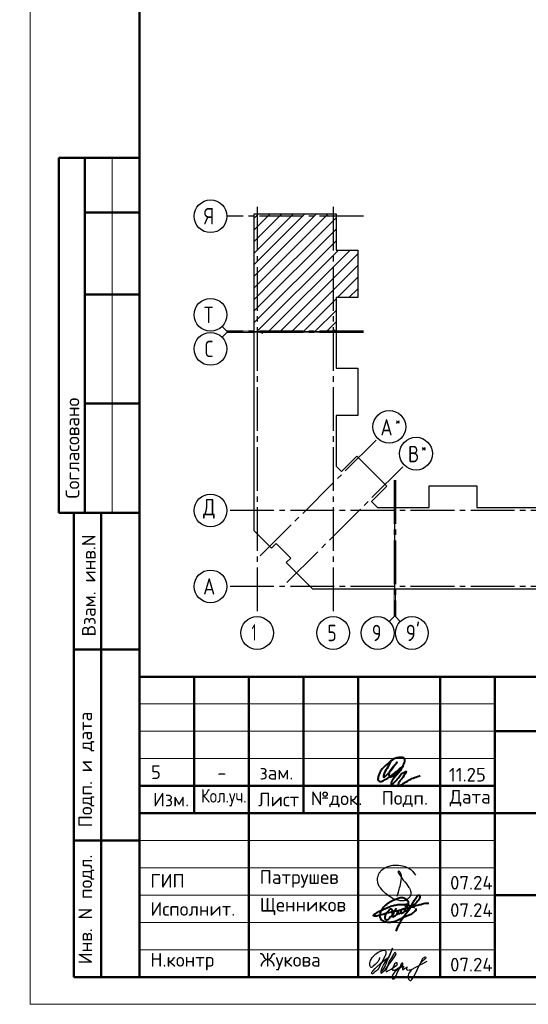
# Model space of a CAD drawing. Header units: millimetres. Extents: x 40580 to 1930067, y -240640 to 81020.
# Tile 579 of 656: x 1416852 to 1426156, y -239550 to -221519. Entities that reach past the tile are written whole.
import ezdxf

# ---------------------------------------------------------------- set-up
doc = ezdxf.new("R2010")
doc.units = ezdxf.units.MM
doc.linetypes.add('______5', pattern=[1100, 800, -100, 100, -100])
doc.linetypes.add('CENTER', pattern=[2, 1.25, -0.25, 0.25, -0.25])
for name, color, linetype, lineweight in [('Standard', 7, 'Continuous', 25), ('ОСИ', 7, 'CENTER', 15), ('Основная', 7, 'Continuous', 40)]:
    doc.layers.add(name, color=color, linetype=linetype, lineweight=lineweight)
doc.styles.add('GOST 2.304', font='isocpeur.ttf', dxfattribs={"width": 0.8})
doc.styles.add('ISOCPEUR', font='isocpeur.ttf')

# ---------------------------------------------------------------- blocks, each defined once
blk = doc.blocks.new('яяя')
at = {"lineweight": 30}
for points in [[(345424, 110432), (345425, 110410), (345424, 110397), (345417, 110379), (345406, 110350), (345390, 110319), (345357, 110275), (345310, 110221), (345265, 110176), (345198, 110110), (345161, 110077), (345133, 110066), (345116, 110066), (345102, 110075), (345090, 110091), (345082, 110115), (345074, 110146), (345066, 110182), (345064, 110206), (345067, 110234), (345077, 110278), (345095, 110320), (345114, 110361), (345134, 110395), (345159, 110428), (345195, 110469), (345228, 110506), (345284, 110560), (345331, 110595), (345379, 110625), (345435, 110648), (345486, 110670), (345532, 110686), (345573, 110696), (345605, 110698), (345621, 110695), (345635, 110687), (345648, 110671), (345656, 110649), (345659, 110625), (345659, 110583), (345656, 110553), (345647, 110523), (345635, 110489), (345387, 110033), (345349, 109985), (345311, 109948), (345247, 109889), (345209, 109858), (345192, 109844), (345180, 109837), (345157, 109833), (345150, 109835), (345140, 109842), (345135, 109856), (345138, 109881), (345148, 109892), (345183, 109930), (345267, 110024), (345343, 110105), (345455, 110213), (345617, 110343), (345775, 110456), (345811, 110526), (345838, 110607), (345890, 110740), (345902, 110771), (345698, 110295), (345672, 110226), (345626, 110132), (345572, 110032), (345518, 109953), (345481, 109918), (345497, 110001), (345567, 110147), (345655, 110301), (345760, 110442)], [(345481, 109918), (345476, 109896), (345475, 109874), (345485, 109861), (345506, 109866), (345539, 109891), (345632, 109983), (345968, 110450), (346022, 110527), (346029, 110560), (346027, 110579), (346026, 110590), (346010, 110605), (345993, 110609), (345975, 110601), (345962, 110584), (345954, 110562), (345857, 110421), (345783, 110292), (345741, 110183), (345701, 110079), (345665, 109985), (345660, 109952), (345666, 109929), (345669, 109915), (345682, 109910), (345702, 109914), (345735, 109941), (345846, 110007), (346065, 110160), (346075, 110193), (346070, 110217), (346066, 110236), (346052, 110241), (346030, 110241), (346007, 110228), (345978, 110203), (345960, 110164), (345892, 110010), (345895, 109986), (345904, 109966), (345925, 109964), (345969, 109968), (346045, 110000), (346218, 110114), (346261, 110154), (346280, 110184), (346282, 110210), (346278, 110225), (346263, 110229), (346241, 110222), (346220, 110198), (346162, 110049), (345989, 109904), (345932, 109849), (345906, 109805), (345891, 109739), (345890, 109690), (345899, 109652), (345924, 109647), (345956, 109655), (345980, 109674), (346058, 109838), (346158, 110046), (346261, 110098), (346314, 110120), (346292, 110079), (346269, 110036), (346261, 110008), (346267, 109998), (346293, 109998), (346363, 110039), (346445, 110095), (346421, 110068), (346414, 110040), (346407, 110011), (346416, 109990), (346466, 109972), (346509, 109977), (346574, 109984), (347172, 110293)], [(346586, 109971), (346543, 109917), (346509, 109873), (346489, 109825), (346475, 109767), (346472, 109710), (346478, 109675), (346485, 109641), (346501, 109621), (346517, 109602), (346542, 109589), (346568, 109592), (346605, 109620), (346680, 109731), (346736, 109842), (346865, 110115), (346962, 110290), (346969, 110318), (346979, 110360), (347013, 110403), (347056, 110434), (347091, 110450), (347109, 110450), (347121, 110434), (347115, 110405), (347072, 110355), (347012, 110307), (346924, 110222)]]:
    blk.add_lwpolyline(points, dxfattribs=at)
blk = doc.blocks.new('Из_буфера32210')
at = {"color": 7, "lineweight": 25}
blk.add_lwpolyline([(357, 84), (386, 160), (399, 213), (405, 239), (412, 268), (420, 299), (427, 339), (434, 380), (437, 414), (438, 442), (436, 466), (430, 489), (425, 504), (417, 519), (409, 531), (405, 535), (403, 536), (400, 539), (394, 541), (387, 543), (383, 542), (379, 539), (377, 534), (377, 528), (379, 523), (438, 428), (470, 382), (484, 365), (504, 341), (528, 310), (551, 280), (562, 264), (575, 247), (582, 235), (589, 220), (599, 198), (606, 184), (610, 167), (611, 155), (612, 143), (611, 127), (609, 116), (603, 96), (596, 82), (588, 69), (579, 56), (563, 43), (551, 34), (539, 25), (524, 16), (511, 10), (494, 5), (481, 3), (456, 0), (432, 1), (415, 3), (396, 6), (375, 11), (355, 19), (336, 24), (310, 31), (293, 39), (269, 53), (243, 69), (223, 80), (202, 93), (180, 109), (152, 128), (126, 152), (98, 182), (77, 211), (52, 241), (32, 266), (20, 293), (8, 329), (3, 348), (1, 373), (0, 393), (1, 417), (6, 440), (13, 454), (20, 476), (26, 497), (38, 517), (47, 529), (60, 548), (75, 563), (95, 581), (115, 593), (135, 606), (161, 618), (187, 628), (213, 638), (251, 647), (282, 653), (319, 655), (353, 655), (384, 652), (418, 648), (460, 641), (503, 628), (544, 611), (579, 594), (611, 573), (639, 545), (666, 515), (679, 496), (694, 471)], dxfattribs=at)

msp = doc.modelspace()

# ---------------------------------------------------------------- linework, layer by layer
at = {"layer": 'Standard', "color": 7, "linetype": 'Continuous', "lineweight": 50, "transparency": 33554687}
for p, q in [((1419042.7, -224049.7), (1417569.5, -224049.7)), ((1417569.5, -224049.7), (1417569.5, -230549.7)), ((1417569.5, -224049.7), (1417569.5, -230549.7)), ((1418042.7, -224049.7), (1418042.7, -230549.7)), ((1419042.7, -225049.7), (1418042.7, -225049.7)), ((1419042.7, -226549.7), (1418042.7, -226549.7)), ((1419042.7, -228549.7), (1418042.7, -228549.7)), ((1417569.5, -230549.7), (1419042.7, -230549.7)), ((1417842.7, -239049.7), (1417842.7, -230549.7)), ((1417842.7, -239049.7), (1417842.7, -230549.7)), ((1418342.7, -239049.7), (1418342.7, -230549.7)), ((1417842.7, -233049.7), (1419042.7, -233049.7)), ((1419042.7, -239049.8), (1419042.7, -233549.8)), ((1419042.7, -233549.8), (1437542.7, -233549.8)), ((1420042.7, -236049.8), (1420042.7, -233549.8)), ((1421042.7, -239049.8), (1421042.7, -233549.8)), ((1422042.7, -236049.8), (1422042.7, -233549.8)), ((1423042.7, -239049.8), (1423042.7, -233549.8)), ((1424542.7, -239049.8), (1424542.7, -233549.8)), ((1425542.7, -239049.8), (1425542.7, -233549.8)), ((1425542.7, -234549.8), (1437542.7, -234549.8)), ((1419042.7, -235549.8), (1425542.7, -235549.8)), ((1419042.7, -235549.8), (1425542.7, -235549.8)), ((1419042.7, -236049.8), (1425542.7, -236049.8)), ((1419042.7, -236049.8), (1425542.7, -236049.8)), ((1425542.7, -236049.8), (1437542.7, -236049.8)), ((1417842.7, -236549.7), (1419042.7, -236549.7)), ((1425542.7, -237549.8), (1437542.7, -237549.8)), ((1419042.7, -239049.7), (1417842.7, -239049.7))]:
    msp.add_line(p, q, dxfattribs=at)
at = {"layer": 'Standard', "color": 7, "linetype": 'Continuous', "lineweight": 13, "transparency": 33554687}
for p, q in [((1418542.7, -224049.7), (1418542.7, -230549.7)), ((1420642.7, -227222.7), (1420554.8, -227134.9)), ((1420642.7, -227247.7), (1420554.8, -227335.6)), ((1420642.7, -227222.7), (1421142.7, -227222.7)), ((1420642.7, -227247.7), (1421142.7, -227247.7)), ((1423700.7, -232449.7), (1423700.7, -231949.7)), ((1423725.7, -232449.7), (1423725.7, -231949.7)), ((1423700.7, -232449.7), (1423612.8, -232537.6)), ((1423725.7, -232449.7), (1423813.5, -232537.6)), ((1419042.7, -234049.8), (1425542.7, -234049.8)), ((1419042.7, -234549.8), (1425542.7, -234549.8)), ((1419042.7, -235049.8), (1425542.7, -235049.8)), ((1419042.7, -236549.8), (1425542.7, -236549.8)), ((1419042.7, -237049.8), (1425542.7, -237049.8)), ((1419042.7, -237049.8), (1425542.7, -237049.8)), ((1419042.7, -237549.8), (1425542.7, -237549.8)), ((1419042.7, -237549.8), (1425542.7, -237549.8)), ((1419042.7, -238049.8), (1425542.7, -238049.8)), ((1419042.7, -238549.8), (1425542.7, -238549.8))]:
    msp.add_line(p, q, dxfattribs=at)
at = {"layer": 'Standard', "color": 7, "linetype": 'Continuous', "lineweight": -3, "transparency": 33554687}
for p, q in [((1421142.7, -226216.2), (1422283.1, -225075.7)), ((1421142.7, -225792), (1421858.9, -225075.7)), ((1421142.7, -225367.7), (1421434.6, -225075.7)), ((1421142.7, -226428.3), (1422495.3, -225075.7)), ((1421142.7, -226004.1), (1422071, -225075.7)), ((1421142.7, -225579.8), (1421646.7, -225075.7)), ((1421142.7, -225155.5), (1421222.5, -225075.7)), ((1421142.7, -226640.5), (1422638.7, -225144.5)), ((1421142.7, -226852.6), (1422638.7, -225356.6)), ((1421142.7, -227064.7), (1422638.7, -225568.7)), ((1421186.8, -227232.7), (1422682.8, -225736.7)), ((1421398.9, -227232.7), (1422894.9, -225736.7)), ((1421611, -227232.7), (1423035.7, -225808.1)), ((1421823.2, -227232.7), (1423035.7, -226020.3)), ((1422663.3, -226604.7), (1423035.7, -226232.4)), ((1422875.5, -226604.7), (1423035.7, -226444.5)), ((1422035.3, -227232.7), (1422638.7, -226629.4)), ((1422247.5, -227232.7), (1422638.7, -226841.5)), ((1422459.6, -227232.7), (1422638.7, -227053.7))]:
    msp.add_line(p, q, dxfattribs=at)
at = {"layer": 'Standard', "color": 7, "linetype": 'Continuous', "lineweight": 25, "transparency": 33554687}
msp.add_line((1419042.7, -239049.8), (1437542.7, -239049.8), dxfattribs=at)
msp.add_line((1419042.7, -239049.8), (1437542.7, -239049.8), dxfattribs=at)
msp.add_line((1419042.7, -239049.8), (1437542.7, -239049.8), dxfattribs=at)
at = {"layer": 'Standard', "color": 7, "linetype": 'Continuous', "lineweight": 13, "transparency": 33554687}
msp.add_lwpolyline([(1417042.7, -239549.7), (1438042.7, -239549.7), (1438042.7, -209849.7), (1417042.7, -209849.7), (1417042.7, -239549.7)], close=True, dxfattribs=at)
at = {"layer": 'Standard', "color": 7, "linetype": 'Continuous', "lineweight": 50, "transparency": 33554687}
msp.add_lwpolyline([(1419042.7, -210349.7), (1437542.7, -210349.7), (1437542.7, -239049.7), (1419042.7, -239049.7), (1419042.7, -210349.7)], close=True, dxfattribs=at)
at = {"layer": 'Standard', "color": 7, "linetype": 'Continuous', "lineweight": 25, "transparency": 33554687}
for points in [[(1421142.7, -227232.7), (1421142.7, -225075.7), (1422638.7, -225075.7), (1422638.7, -225736.7), (1423035.7, -225736.7), (1423035.7, -226604.7), (1422638.7, -226604.7), (1422638.7, -227232.7), (1422620.7, -227232.7), (1422620.7, -227212.7), (1422605.7, -227212.7), (1422605.7, -227232.7), (1421142.7, -227232.7)], [(1421142.7, -230692.7), (1421142.7, -227237.7), (1421280.6, -227237.7), (1421280.6, -227257.7), (1421295.7, -227257.7), (1421295.7, -227237.7), (1422638.7, -227237.7), (1422638.7, -227900.7), (1423035.7, -227900.7), (1423035.7, -228768.7), (1422638.7, -228768.7), (1422638.7, -229694.4), (1422736.5, -229792.3), (1423017.4, -229511.4), (1423566.8, -230060.8), (1423285.9, -230341.7), (1423398, -230453.7), (1423710.7, -230453.7), (1423710.7, -231949.7), (1422212.6, -231949.7), (1421724.6, -231461.8), (1421809.5, -231376.9), (1421541.5, -231108.9), (1421456.7, -231193.8), (1421142.7, -230879.8), (1421142.7, -230692.7)], [(1423715.7, -231949.7), (1423715.7, -230486.7), (1423735.7, -230486.7), (1423735.7, -230471.7), (1423715.7, -230471.7), (1423715.7, -230453.7), (1424343.7, -230453.7), (1424343.7, -230056.7), (1425211.7, -230056.7), (1425211.7, -230453.7), (1425829.7, -230453.7), (1426447.7, -230453.7), (1426447.7, -230056.7), (1427315.7, -230056.7), (1427315.7, -230453.7), (1427976.7, -230453.7), (1427976.7, -231949.7), (1425829.7, -231949.7), (1423715.7, -231949.7)]]:
    msp.add_lwpolyline(points, dxfattribs=at)
at = {"layer": 'ОСИ', "color": 8, "linetype": '______5', "lineweight": -3, "transparency": 33554687}
for p, q in [((1421195.7, -224948.4), (1421195.7, -232449.7)), ((1422585.7, -224948.4), (1422585.7, -232449.7)), ((1423138.7, -225118.7), (1420642.7, -225118.7)), ((1423138.7, -227222.7), (1420642.7, -227222.7)), ((1423138.7, -227247.7), (1420642.7, -227247.7)), ((1421250.9, -231337.3), (1423400.6, -229187.6)), ((1421740.9, -231827.3), (1423890.7, -229677.6)), ((1423700.7, -229953.7), (1423700.7, -232449.7)), ((1423725.7, -229953.7), (1423725.7, -232449.7)), ((1428104, -230506.7), (1420642.7, -230506.7)), ((1428104, -230506.7), (1420642.7, -230506.7)), ((1428104, -231896.7), (1420642.7, -231896.7))]:
    msp.add_line(p, q, dxfattribs=at)
at = {"layer": 'ОСИ', "color": 7, "linetype": 'Continuous', "lineweight": -3, "transparency": 33554687}
for centre in [(1420342.7, -225118.7), (1420342.7, -226922.7), (1420342.7, -227547.7), (1423612.8, -228975.4), (1424102.8, -229465.5), (1420342.7, -230506.7), (1420342.7, -230506.7), (1420342.7, -231896.7), (1421195.7, -232749.7), (1422585.7, -232749.7), (1423400.7, -232749.7), (1424025.7, -232749.7)]:
    msp.add_circle(centre, 300, dxfattribs=at)
at = {"layer": 'Основная', "color": 7, "ltscale": 100}
msp.add_spline([(1423635.4, -235112.3), (1423566.1, -235238.6), (1423509.1, -235360.5), (1423509.1, -235388.5), (1423543.7, -235370.6), (1423641, -235265.5), (1423752.9, -235117.8), (1423672.3, -235221.9), (1423609.7, -235316.9), (1423617.5, -235378.4), (1423676.8, -235372.8), (1423755.1, -235306.9), (1423846.8, -235198.4), (1423898.3, -235094.4), (1423891.5, -235046.3), (1423807.3, -235030), (1423732.7, -235040.7), (1423603, -235125.7), (1423485.6, -235235.3), (1423428.5, -235332.6), (1423407.3, -235405.3), (1423408.4, -235452.2), (1423448.7, -235470.1), (1423516.9, -235446.7), (1423704.8, -235321.4), (1423859.1, -235193.9), (1423703.4, -235404.8), (1423647.9, -235502.1), (1423647.7, -235520.5), (1423681.3, -235503.7), (1423775.2, -235406.4), (1423900.5, -235291.2), (1423919.5, -235286.7), (1423901.6, -235329.2), (1423824.6, -235441.1), (1423777.5, -235528.3), (1423784.2, -235547.3), (1423820, -235538.4), (1423983.3, -235438.8), (1424177.9, -235360.5)], degree=3, dxfattribs=at)
at = {"layer": 'Основная'}
for points in [[(1423735.9, -238208.5), (1423854.5, -237977.3), (1424004.7, -237765.4), (1424096.2, -237606.8), (1424120.3, -237573.5), (1424141.8, -237551.5), (1424153.6, -237549.2), (1424160.5, -237548.3), (1424165.8, -237549.7), (1424169.7, -237552.5), (1424171.9, -237556.7), (1424172.7, -237559.8), (1424174.8, -237566.7), (1424174.3, -237570.2), (1424174.2, -237577.6), (1424172.7, -237581.5), (1424171.6, -237593), (1424159.1, -237619.1), (1424129.7, -237662.5), (1424081.4, -237714.7), (1424022.8, -237756.6), (1423987.9, -237777.5), (1423968.8, -237781.4), (1423793.9, -237829.9), (1423600.1, -237874.5), (1423464.9, -237913.3), (1423384.2, -237933.1), (1423340.2, -237935.1), (1423319.6, -237924.6), (1423331, -237915.2), (1423341.3, -237901.6), (1423358.7, -237890.2), (1423421.9, -237852.4), (1423511.2, -237809.3), (1423601.1, -237770.1), (1423687.2, -237742.7), (1423771.1, -237725), (1423874.8, -237721.3), (1423922.6, -237718.6)], [(1424097.3, -237796.1), (1424094.8, -237836.1), (1424076.5, -237851), (1424044.9, -237876.8), (1423965.9, -237922.6), (1423886.1, -237954.2), (1423812.9, -237989.9), (1423655.5, -238046.1), (1423562.4, -238047.2), (1423518.5, -238036.1), (1423490.3, -238018.4), (1423473.1, -238007.3), (1423457, -237978.4), (1423447.6, -237949.6), (1423452.6, -237896.4), (1423458.7, -237856.4), (1423484.7, -237806.5), (1423515.6, -237766.8), (1423565.1, -237719.5), (1423608.4, -237682.9), (1423668.3, -237652.9), (1423730.9, -237622.4), (1423794.7, -237600.2), (1423833.8, -237594.7), (1423881.8, -237598.6), (1423903.4, -237610.8), (1423927.5, -237628.9), (1423941.1, -237645.7), (1423958.3, -237668.4), (1423959.4, -237698.9), (1423957.7, -237715), (1423953.3, -237735.3), (1423946.6, -237751.1), (1423935.6, -237761.1), (1423922.8, -237761.1), (1423912.3, -237754.4), (1423913.4, -237730), (1423923.9, -237717.8), (1423973.1, -237734.2), (1423996.1, -237745.6), (1424047.9, -237764.1), (1424063.2, -237771.5), (1424073.4, -237778.2)], [(1423669.9, -237916.2), (1423668.8, -237834.4), (1423659.6, -237811.9), (1423638.1, -237803.4), (1423621.1, -237814.1), (1423603.4, -237829.2), (1423580.4, -237855.5), (1423557.9, -237879.1), (1423541.3, -237905), (1423537.6, -237926.5), (1423530.9, -237963.8), (1423534.2, -237978.2), (1423548.3, -238000.8), (1423569.7, -238003.4), (1423598.2, -237990.1), (1423622.2, -237959.7), (1423640.3, -237942.4), (1423664, -237923.1), (1423701.3, -237854.7), (1423722, -237821.5), (1423739.8, -237800), (1423672.9, -237908.4), (1423674.7, -237929.8), (1423679.2, -237948.6), (1423700.2, -237937.2), (1423725, -237924.6), (1423757.2, -237895), (1423760.1, -237889.9), (1423769, -237861), (1423774.2, -237846.2), (1423776, -237840.3), (1423772.3, -237876.6), (1423775.3, -237889.5), (1423791.5, -237888.8), (1423813.7, -237882.1), (1423833.3, -237849.2), (1423835.2, -237830.3), (1423825.5, -237881), (1423835.2, -237881.4), (1423867.7, -237869.2), (1423892.5, -237851.8), (1423895.4, -237818.1), (1423897.3, -237803.7), (1423900.2, -237834.4), (1423918.7, -237835.5), (1423936.1, -237833.3), (1423949, -237798.9), (1423951.6, -237790.8), (1423951.2, -237798.6), (1423946.4, -237824.1), (1423962.7, -237828.5)], [(1424000.9, -237771.6), (1424060.7, -237753.4), (1424132, -237731.4), (1424170.1, -237723.4), (1424239.5, -237704.9), (1424295.5, -237698.3), (1424336.1, -237699)]]:
    msp.add_spline(points, degree=3, dxfattribs=at)

# ---------------------------------------------------------------- block references
at = {"color": 1, "ltscale": 100}
msp.add_blockref('Из_буфера32210', (1423397.7, -237656), dxfattribs=at)
at = {"color": 2, "lineweight": 60, "xscale": 0.5, "yscale": 0.5, "zscale": 0.5}
msp.add_blockref('яяя', (1250721.9, -293908.3), dxfattribs=at)

# ---------------------------------------------------------------- texts
at = {"layer": 'Standard', "color": 7, "linetype": 'Continuous', "lineweight": 50, "transparency": 33554687, "char_height": 250, "attachment_point": 7, "rotation": 90, "style": 'GOST 2.304'}
for s, insert, width in [('\\A1;{\\fISOCPEUR|i0|b0;\\H250.000000;\\W1.000000;\\C7;Согласовано}\\P', (1417942.7, -230288.3), 2071.875), ('\\A1;{\\fISOCPEUR|i0|b0;\\H250.000000;\\W1.000000;\\C7;Взам. инв.N}\\P', (1418240.6, -232813.9), 1909.099), ('\\A1;{\\fISOCPEUR|i0|b0;\\H250.000000;\\W1.000000;\\C7;Подп. и дата}\\P', (1418217, -236307.6), 2197.059), ('\\A1;{\\fISOCPEUR|i0|b0;\\H250.000000;\\W1.000000;\\C7;Инв. N подл.}\\P', (1418217, -238815.7), 2021.795)]:
    msp.add_mtext(s, dxfattribs=dict(at, insert=insert, width=width))
at = {"layer": 'Standard', "color": 7, "linetype": 'Continuous', "lineweight": 25, "transparency": 33554687, "style": 'ISOCPEUR'}
for s, insert, char_height, width, attachment_point in [('Московская\\~область,\\~городской\\~округ\\~Звенигород,\\~район\\~', (1405481.4, -235495.7), 270, 8136.208, 7), ('5', (1419344.7, -235175), 250, 283.333, 2), ('зам.', (1421549.2, -235183.9), 250, 283.333, 2), ('11.25', (1424703.1, -235469.8), 250, 693.365, 7), ('-', (1420549.2, -235183.9), 250, 283.333, 2), ('Изм.', (1419290.6, -235925), 250, 631.146, 7), ('Лист', (1421213.5, -235925), 250, 782.233, 7), ('№док.', (1422178.1, -235942.4), 250, 853.394, 7), ('Подп.', (1423473.9, -235935.5), 250, 764.532, 7), ('Дата', (1424715.7, -235925), 250, 782.233, 7), ('\\W0.83;Кол.уч.', (1420169.6, -235925), 250, 799.955, 7), ('ГИП', (1419242.7, -237412.3), 250, 586.81, 7), ('Патрушев', (1421242.7, -237412.3), 250, 1386.359, 7), ('07.24', (1424725.7, -237448.5), 250, 817.627, 7), ('Исполнит.', (1419242.7, -237928), 250, 1386.365, 7), ('Щенников', (1421242.7, -237918.4), 250, 1333.081, 7), ('07.24', (1424725.7, -237948.5), 250, 817.627, 7), ('Н.контр', (1419242.7, -238928), 250, 1102.087, 7), ('Жукова', (1421242.7, -238928), 250, 1031.11, 7), ('07.24', (1424725.7, -238948.5), 250, 817.621, 7)]:
    msp.add_mtext(s, dxfattribs=dict(at, insert=insert, char_height=char_height, width=width, attachment_point=attachment_point))
at = {"layer": 'ОСИ', "color": 7, "linetype": 'Continuous', "lineweight": 25, "transparency": 33554687, "attachment_point": 7, "style": 'ISOCPEUR'}
for s, insert, char_height, width in [('\\W0.80;Я', (1420222.7, -225268.7), 300, 359.83), ('\\W0.80;Т', (1420222.7, -227072.7), 300, 359.83), ('\\W0.78;С', (1420237.7, -227697.7), 300, 326.834), ('\\W0.80;*', (1423721.3, -228957.9), 180, 215.9), ('\\W0.82;А', (1423451.3, -229132.9), 300, 392.649), ('\\W0.80;В', (1423956.3, -229623), 300, 359.83), ('\\W0.80;*', (1424196.3, -229447.9), 180, 215.9), ('\\W0.82;Д', (1420207.7, -230656.7), 300, 392.649), ('\\W0.82;А', (1420207.7, -232046.7), 300, 392.649), ('\\W0.56;1', (1421095.7, -232889.7), 300, 233.343), ('\\W0.78;5', (1422480.6, -232899.7), 300, 326.853), ('\\W0.78;9', (1423295.7, -232899.7), 300, 326.853), ("\\W0.84;9'", (1423914.2, -232899.7), 300, 441.046)]:
    msp.add_mtext(s, dxfattribs=dict(at, insert=insert, char_height=char_height, width=width))

doc.saveas('drawing.dxf')
